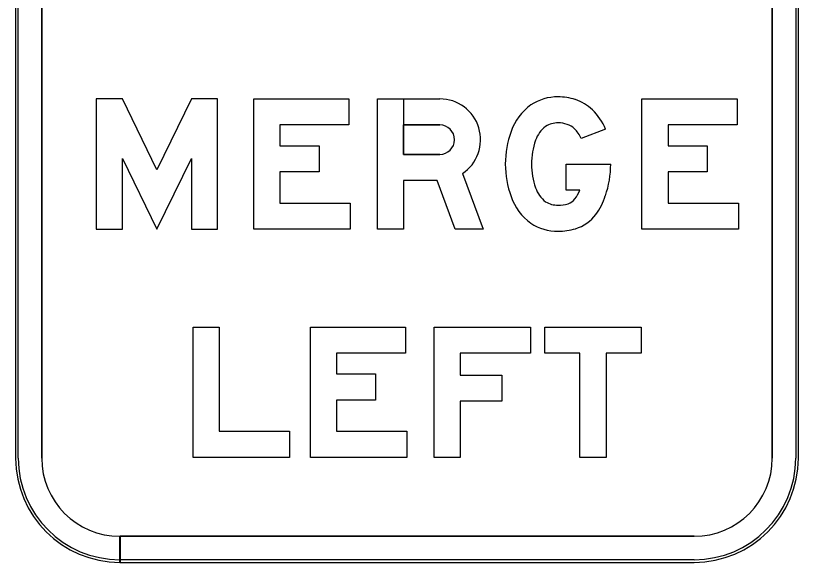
# Model space of a CAD drawing. Extents: x 1806251 to 1809821, y 414895 to 422886.
# Drawn here: x 1809677.295 to 1809677.896, y 414961.901 to 414962.32 of the extents above; entities that cross this region are included whole.
import ezdxf

# ---------------------------------------------------------------- set-up
doc = ezdxf.new("R2010")
doc.units = 0
for name, color, linetype in [('GSBWFILL', 7, 'Continuous'), ('GSCOLORFILL', 7, 'Continuous'), ('GSOUTLINE', 7, 'Continuous')]:
    doc.layers.add(name, color=color, linetype=linetype)

msp = doc.modelspace()

# ---------------------------------------------------------------- linework, layer by layer
at = {"layer": 'GSBWFILL'}
for p, q in [((1809677.29459, 414962.78057), (1809677.29459, 414961.98057)), ((1809677.31459, 414961.98057), (1809677.31459, 414962.78057)), ((1809677.87559, 414962.78057), (1809677.87559, 414961.98057)), ((1809677.89559, 414961.98057), (1809677.89559, 414962.78057)), ((1809677.37459, 414961.90057), (1809677.37459, 414961.92057)), ((1809677.81559, 414961.92057), (1809677.37479, 414961.92057)), ((1809677.37479, 414961.92057), (1809677.37479, 414961.90057)), ((1809677.37479, 414961.90057), (1809677.81559, 414961.90057))]:
    msp.add_line(p, q, dxfattribs=at)
for points in [[(1809677.42953, 414962.21043), (1809677.42953, 414962.15607), (1809677.44953, 414962.15607), (1809677.44953, 414962.25607), (1809677.42953, 414962.25607), (1809677.40303, 414962.20171), (1809677.37653, 414962.25607), (1809677.35653, 414962.25607), (1809677.35653, 414962.15607), (1809677.37653, 414962.15607), (1809677.37653, 414962.21043), (1809677.40303, 414962.15607)], [(1809677.55053, 414962.25607), (1809677.55053, 414962.23607), (1809677.49753, 414962.23607), (1809677.49753, 414962.22007), (1809677.52753, 414962.22007), (1809677.52753, 414962.20007), (1809677.49753, 414962.20007), (1809677.49753, 414962.17607), (1809677.55153, 414962.17607), (1809677.55153, 414962.15607), (1809677.47753, 414962.15607), (1809677.47753, 414962.25607)], [(1809677.84853, 414962.25607), (1809677.84853, 414962.23607), (1809677.79553, 414962.23607), (1809677.79553, 414962.22007), (1809677.82553, 414962.22007), (1809677.82553, 414962.20007), (1809677.79553, 414962.20007), (1809677.79553, 414962.17607), (1809677.84953, 414962.17607), (1809677.84953, 414962.15607), (1809677.77553, 414962.15607), (1809677.77553, 414962.25607)], [(1809677.45092, 414962.00107), (1809677.50492, 414962.00107), (1809677.50492, 414961.98107), (1809677.43092, 414961.98107), (1809677.43092, 414962.08107), (1809677.45092, 414962.08107)], [(1809677.59392, 414962.08107), (1809677.59392, 414962.06107), (1809677.54092, 414962.06107), (1809677.54092, 414962.04507), (1809677.57092, 414962.04507), (1809677.57092, 414962.02507), (1809677.54092, 414962.02507), (1809677.54092, 414962.00107), (1809677.59492, 414962.00107), (1809677.59492, 414961.98107), (1809677.52092, 414961.98107), (1809677.52092, 414962.08107)], [(1809677.61592, 414962.08107), (1809677.68992, 414962.08107), (1809677.68992, 414962.06107), (1809677.63592, 414962.06107), (1809677.63592, 414962.04407), (1809677.66792, 414962.04407), (1809677.66792, 414962.02407), (1809677.63592, 414962.02407), (1809677.63592, 414961.98107), (1809677.61592, 414961.98107)], [(1809677.74792, 414961.98107), (1809677.72792, 414961.98107), (1809677.72792, 414962.06107), (1809677.70092, 414962.06107), (1809677.70092, 414962.08107), (1809677.77492, 414962.08107), (1809677.77492, 414962.06107), (1809677.74792, 414962.06107)]]:
    msp.add_lwpolyline(points, close=True, dxfattribs=at)
for points in [[(1809677.63766, 414962.19874), (1809677.65353, 414962.15607), (1809677.6322, 414962.15607), (1809677.61829, 414962.19345), (1809677.59253, 414962.19345), (1809677.59253, 414962.15607), (1809677.57253, 414962.15607), (1809677.57253, 414962.25607), (1809677.59253, 414962.25607), (1809677.59253, 414962.21345)], [(1809677.62025, 414962.23607), (1809677.59254, 414962.23607), (1809677.59254, 414962.25607), (1809677.62025, 414962.25607)], [(1809677.74756, 414962.2329), (1809677.72885, 414962.22578)], [(1809677.59253, 414962.21345), (1809677.62025, 414962.21345)], [(1809677.72773, 414962.18607), (1809677.71732, 414962.18607), (1809677.71732, 414962.20607), (1809677.75153, 414962.20607)]]:
    msp.add_lwpolyline(points, dxfattribs=at)
for centre, radius, start, end in [((1809677.37459, 414961.98057), 0.08, 180, 270), ((1809677.37459, 414961.98057), 0.06, 180, 270), ((1809677.81559, 414961.98057), 0.08, 270, 0), ((1809677.81559, 414961.98057), 0.06, 270, 0)]:
    msp.add_arc(centre, radius, start, end, dxfattribs=at)
for centre, major_axis, start_param, end_param in [((1809677.62025, 414962.22476), (0, 0.03131), 3.731228, 6.283185), ((1809677.71103, 414962.21935), (0, 0.0383), 6.282946, 6.85835), ((1809677.71103, 414962.21466), (0, 0.04298), 5.968128, 6.283185), ((1809677.71382, 414962.2232), (0, 0.034), 5.51497, 5.968128), ((1809677.71601, 414962.2164), (0, 0.04356), 0.634329, 1.227998), ((1809677.70636, 414962.21549), (0, 0.04473), 5.112302, 5.51497), ((1809677.62025, 414962.22476), (0, 0.01131), 3.141593, 6.283185), ((1809677.71103, 414962.21934), (0, 0.01831), 6.282815, 6.826868), ((1809677.71103, 414962.21466), (0, 0.02298), 5.968128, 6.283185), ((1809677.71382, 414962.2232), (0, 0.014), 5.51497, 5.968128), ((1809677.74957, 414962.20488), (0, 0.07905), 1.233536, 1.555728), ((1809677.71601, 414962.2164), (0, 0.02356), 0.660238, 1.227998), ((1809677.70636, 414962.21549), (0, 0.02473), 5.141395, 5.51497), ((1809677.74512, 414962.20605), (0, 0.05446), 1.228714, 1.570494), ((1809677.74957, 414962.20726), (0, 0.07905), 1.585865, 1.908057), ((1809677.74511, 414962.2061), (0, 0.05445), 1.571362, 1.913142), ((1809677.67836, 414962.20607), (0, 0.07318), 4.373891, 4.712389), ((1809677.71599, 414962.19574), (0, 0.02354), 1.913852, 2.481612), ((1809677.71601, 414962.19575), (0, 0.04356), 1.913595, 2.507264), ((1809677.70227, 414962.19561), (0, 0.02719), 4.071542, 4.353904), ((1809677.70227, 414962.19561), (0, 0.04719), 4.071542, 4.414751), ((1809677.71103, 414962.1928), (0, 0.0183), 2.597779, 3.141832), ((1809677.71103, 414962.20122), (0, 0.02672), 3.141503, 3.435382), ((1809677.71577, 414962.18554), (0, 0.01034), 3.435472, 4.071542), ((1809677.71577, 414962.18554), (0, 0.03034), 3.435472, 4.071542), ((1809677.71103, 414962.1928), (0, 0.0383), 2.566428, 3.141832), ((1809677.71103, 414962.2012), (0, 0.0467), 3.141593, 3.435472)]:
    msp.add_ellipse(centre, major_axis=major_axis, ratio=0.999997, start_param=start_param, end_param=end_param, dxfattribs=at)
at = {"layer": 'GSCOLORFILL'}
for p, q in [((1809677.29459, 414962.78057), (1809677.29459, 414961.98057)), ((1809677.29459, 414962.78057), (1809677.29459, 414961.98057)), ((1809677.29459, 414962.78057), (1809677.29459, 414961.98057)), ((1809677.29659, 414961.98057), (1809677.29659, 414962.78057)), ((1809677.31459, 414961.98057), (1809677.31459, 414962.78057)), ((1809677.87559, 414962.78057), (1809677.87559, 414961.98057)), ((1809677.89359, 414962.78057), (1809677.89359, 414961.98057)), ((1809677.89559, 414961.98057), (1809677.89559, 414962.78057)), ((1809677.89559, 414961.98057), (1809677.89559, 414962.78057)), ((1809677.89559, 414961.98057), (1809677.89559, 414962.78057)), ((1809677.37459, 414961.90057), (1809677.37459, 414961.92057)), ((1809677.81559, 414961.92057), (1809677.37479, 414961.92057)), ((1809677.37479, 414961.92057), (1809677.37479, 414961.90057)), ((1809677.37459, 414961.90057), (1809677.37459, 414961.90257)), ((1809677.37459, 414961.90057), (1809677.81559, 414961.90057)), ((1809677.81559, 414961.90257), (1809677.37461, 414961.90257)), ((1809677.37461, 414961.90257), (1809677.37461, 414961.90057)), ((1809677.37461, 414961.90057), (1809677.81559, 414961.90057)), ((1809677.37479, 414961.90057), (1809677.81559, 414961.90057))]:
    msp.add_line(p, q, dxfattribs=at)
for points in [[(1809677.42953, 414962.21043), (1809677.42953, 414962.15607), (1809677.44953, 414962.15607), (1809677.44953, 414962.25607), (1809677.42953, 414962.25607), (1809677.40303, 414962.20171), (1809677.37653, 414962.25607), (1809677.35653, 414962.25607), (1809677.35653, 414962.15607), (1809677.37653, 414962.15607), (1809677.37653, 414962.21043), (1809677.40303, 414962.15607)], [(1809677.55053, 414962.25607), (1809677.55053, 414962.23607), (1809677.49753, 414962.23607), (1809677.49753, 414962.22007), (1809677.52753, 414962.22007), (1809677.52753, 414962.20007), (1809677.49753, 414962.20007), (1809677.49753, 414962.17607), (1809677.55153, 414962.17607), (1809677.55153, 414962.15607), (1809677.47753, 414962.15607), (1809677.47753, 414962.25607)], [(1809677.84853, 414962.25607), (1809677.84853, 414962.23607), (1809677.79553, 414962.23607), (1809677.79553, 414962.22007), (1809677.82553, 414962.22007), (1809677.82553, 414962.20007), (1809677.79553, 414962.20007), (1809677.79553, 414962.17607), (1809677.84953, 414962.17607), (1809677.84953, 414962.15607), (1809677.77553, 414962.15607), (1809677.77553, 414962.25607)], [(1809677.45092, 414962.00107), (1809677.50492, 414962.00107), (1809677.50492, 414961.98107), (1809677.43092, 414961.98107), (1809677.43092, 414962.08107), (1809677.45092, 414962.08107)], [(1809677.59392, 414962.08107), (1809677.59392, 414962.06107), (1809677.54092, 414962.06107), (1809677.54092, 414962.04507), (1809677.57092, 414962.04507), (1809677.57092, 414962.02507), (1809677.54092, 414962.02507), (1809677.54092, 414962.00107), (1809677.59492, 414962.00107), (1809677.59492, 414961.98107), (1809677.52092, 414961.98107), (1809677.52092, 414962.08107)], [(1809677.61592, 414962.08107), (1809677.68992, 414962.08107), (1809677.68992, 414962.06107), (1809677.63592, 414962.06107), (1809677.63592, 414962.04407), (1809677.66792, 414962.04407), (1809677.66792, 414962.02407), (1809677.63592, 414962.02407), (1809677.63592, 414961.98107), (1809677.61592, 414961.98107)], [(1809677.74792, 414961.98107), (1809677.72792, 414961.98107), (1809677.72792, 414962.06107), (1809677.70092, 414962.06107), (1809677.70092, 414962.08107), (1809677.77492, 414962.08107), (1809677.77492, 414962.06107), (1809677.74792, 414962.06107)]]:
    msp.add_lwpolyline(points, close=True, dxfattribs=at)
for points in [[(1809677.63766, 414962.19874), (1809677.65353, 414962.15607), (1809677.6322, 414962.15607), (1809677.61829, 414962.19345), (1809677.59253, 414962.19345), (1809677.59253, 414962.15607), (1809677.57253, 414962.15607), (1809677.57253, 414962.25607), (1809677.59253, 414962.25607), (1809677.59253, 414962.21345)], [(1809677.62025, 414962.23607), (1809677.59254, 414962.23607), (1809677.59254, 414962.25607), (1809677.62025, 414962.25607)], [(1809677.74756, 414962.2329), (1809677.72885, 414962.22578)], [(1809677.59253, 414962.21345), (1809677.62025, 414962.21345)], [(1809677.72773, 414962.18607), (1809677.71732, 414962.18607), (1809677.71732, 414962.20607), (1809677.75153, 414962.20607)]]:
    msp.add_lwpolyline(points, dxfattribs=at)
for centre, radius, start, end in [((1809677.37459, 414961.98057), 0.08, 180, 270), ((1809677.37459, 414961.98057), 0.08, 180, 270), ((1809677.37459, 414961.98057), 0.08, 180, 270), ((1809677.37459, 414961.98057), 0.078, 180, 270), ((1809677.37459, 414961.98057), 0.06, 180, 270), ((1809677.81559, 414961.98057), 0.08, 270, 0), ((1809677.81559, 414961.98057), 0.08, 270, 0), ((1809677.81559, 414961.98057), 0.06, 270, 0), ((1809677.81559, 414961.98057), 0.08, 270, 0), ((1809677.81559, 414961.98057), 0.078, 270, 0)]:
    msp.add_arc(centre, radius, start, end, dxfattribs=at)
for centre, major_axis, start_param, end_param in [((1809677.62025, 414962.22476), (0, 0.03131), 3.731228, 6.283185), ((1809677.71103, 414962.21935), (0, 0.0383), 6.282946, 6.85835), ((1809677.71103, 414962.21466), (0, 0.04298), 5.968128, 6.283185), ((1809677.71382, 414962.2232), (0, 0.034), 5.51497, 5.968128), ((1809677.71601, 414962.2164), (0, 0.04356), 0.634329, 1.227998), ((1809677.70636, 414962.21549), (0, 0.04473), 5.112302, 5.51497), ((1809677.62025, 414962.22476), (0, 0.01131), 3.141593, 6.283185), ((1809677.71103, 414962.21934), (0, 0.01831), 6.282815, 6.826868), ((1809677.71103, 414962.21466), (0, 0.02298), 5.968128, 6.283185), ((1809677.71382, 414962.2232), (0, 0.014), 5.51497, 5.968128), ((1809677.74957, 414962.20488), (0, 0.07905), 1.233536, 1.555728), ((1809677.71601, 414962.2164), (0, 0.02356), 0.660238, 1.227998), ((1809677.70636, 414962.21549), (0, 0.02473), 5.141395, 5.51497), ((1809677.74512, 414962.20605), (0, 0.05446), 1.228714, 1.570494), ((1809677.74957, 414962.20726), (0, 0.07905), 1.585865, 1.908057), ((1809677.74511, 414962.2061), (0, 0.05445), 1.571362, 1.913142), ((1809677.67836, 414962.20607), (0, 0.07318), 4.373891, 4.712389), ((1809677.71599, 414962.19574), (0, 0.02354), 1.913852, 2.481612), ((1809677.71601, 414962.19575), (0, 0.04356), 1.913595, 2.507264), ((1809677.70227, 414962.19561), (0, 0.02719), 4.071542, 4.353904), ((1809677.70227, 414962.19561), (0, 0.04719), 4.071542, 4.414751), ((1809677.71103, 414962.1928), (0, 0.0183), 2.597779, 3.141832), ((1809677.71103, 414962.20122), (0, 0.02672), 3.141503, 3.435382), ((1809677.71577, 414962.18554), (0, 0.01034), 3.435472, 4.071542), ((1809677.71577, 414962.18554), (0, 0.03034), 3.435472, 4.071542), ((1809677.71103, 414962.1928), (0, 0.0383), 2.566428, 3.141832), ((1809677.71103, 414962.2012), (0, 0.0467), 3.141593, 3.435472)]:
    msp.add_ellipse(centre, major_axis=major_axis, ratio=0.999997, start_param=start_param, end_param=end_param, dxfattribs=at)
at = {"layer": 'GSOUTLINE'}
for p, q in [((1809677.29459, 414962.78057), (1809677.29459, 414961.98057)), ((1809677.31459, 414962.78057), (1809677.31459, 414961.98057)), ((1809677.87559, 414961.98057), (1809677.87559, 414962.78057)), ((1809677.89559, 414961.98057), (1809677.89559, 414962.78057)), ((1809677.37459, 414961.92057), (1809677.81559, 414961.92057)), ((1809677.37459, 414961.90057), (1809677.81559, 414961.90057))]:
    msp.add_line(p, q, dxfattribs=at)
for points in [[(1809677.42953, 414962.21043), (1809677.42953, 414962.15607), (1809677.44953, 414962.15607), (1809677.44953, 414962.25607), (1809677.42953, 414962.25607), (1809677.40303, 414962.20171), (1809677.37653, 414962.25607), (1809677.35653, 414962.25607), (1809677.35653, 414962.15607), (1809677.37653, 414962.15607), (1809677.37653, 414962.21043), (1809677.40303, 414962.15607)], [(1809677.55053, 414962.25607), (1809677.55053, 414962.23607), (1809677.49753, 414962.23607), (1809677.49753, 414962.22007), (1809677.52753, 414962.22007), (1809677.52753, 414962.20007), (1809677.49753, 414962.20007), (1809677.49753, 414962.17607), (1809677.55153, 414962.17607), (1809677.55153, 414962.15607), (1809677.47753, 414962.15607), (1809677.47753, 414962.25607)], [(1809677.84853, 414962.25607), (1809677.84853, 414962.23607), (1809677.79553, 414962.23607), (1809677.79553, 414962.22007), (1809677.82553, 414962.22007), (1809677.82553, 414962.20007), (1809677.79553, 414962.20007), (1809677.79553, 414962.17607), (1809677.84953, 414962.17607), (1809677.84953, 414962.15607), (1809677.77553, 414962.15607), (1809677.77553, 414962.25607)], [(1809677.45092, 414962.00107), (1809677.50492, 414962.00107), (1809677.50492, 414961.98107), (1809677.43092, 414961.98107), (1809677.43092, 414962.08107), (1809677.45092, 414962.08107)], [(1809677.59392, 414962.08107), (1809677.59392, 414962.06107), (1809677.54092, 414962.06107), (1809677.54092, 414962.04507), (1809677.57092, 414962.04507), (1809677.57092, 414962.02507), (1809677.54092, 414962.02507), (1809677.54092, 414962.00107), (1809677.59492, 414962.00107), (1809677.59492, 414961.98107), (1809677.52092, 414961.98107), (1809677.52092, 414962.08107)], [(1809677.61592, 414962.08107), (1809677.68992, 414962.08107), (1809677.68992, 414962.06107), (1809677.63592, 414962.06107), (1809677.63592, 414962.04407), (1809677.66792, 414962.04407), (1809677.66792, 414962.02407), (1809677.63592, 414962.02407), (1809677.63592, 414961.98107), (1809677.61592, 414961.98107)], [(1809677.74792, 414961.98107), (1809677.72792, 414961.98107), (1809677.72792, 414962.06107), (1809677.70092, 414962.06107), (1809677.70092, 414962.08107), (1809677.77492, 414962.08107), (1809677.77492, 414962.06107), (1809677.74792, 414962.06107)]]:
    msp.add_lwpolyline(points, close=True, dxfattribs=at)
for points in [[(1809677.63766, 414962.19874), (1809677.65353, 414962.15607), (1809677.6322, 414962.15607), (1809677.61829, 414962.19345), (1809677.59253, 414962.19345), (1809677.59253, 414962.15607), (1809677.57253, 414962.15607), (1809677.57253, 414962.25607), (1809677.62025, 414962.25607)], [(1809677.62025, 414962.21345), (1809677.59253, 414962.21345), (1809677.59253, 414962.23607), (1809677.62025, 414962.23607)], [(1809677.74756, 414962.2329), (1809677.72885, 414962.22578)], [(1809677.72773, 414962.18607), (1809677.71732, 414962.18607), (1809677.71732, 414962.20607), (1809677.75153, 414962.20607)]]:
    msp.add_lwpolyline(points, dxfattribs=at)
for centre, radius, start, end in [((1809677.37459, 414961.98057), 0.08, 180, 270), ((1809677.37459, 414961.98057), 0.06, 180, 270), ((1809677.81559, 414961.98057), 0.08, 270, 0), ((1809677.81559, 414961.98057), 0.06, 270, 0)]:
    msp.add_arc(centre, radius, start, end, dxfattribs=at)
for centre, major_axis, start_param, end_param in [((1809677.62025, 414962.22476), (0, 0.03131), 3.731228, 6.283185), ((1809677.71103, 414962.21935), (0, 0.0383), 6.282946, 6.85835), ((1809677.71103, 414962.21466), (0, 0.04298), 5.968128, 6.283185), ((1809677.71382, 414962.2232), (0, 0.034), 5.51497, 5.968128), ((1809677.71601, 414962.2164), (0, 0.04356), 0.634329, 1.227998), ((1809677.70636, 414962.21549), (0, 0.04473), 5.112302, 5.51497), ((1809677.62025, 414962.22476), (0, 0.01131), 3.141593, 6.283185), ((1809677.71103, 414962.21934), (0, 0.01831), 6.282815, 6.826868), ((1809677.71103, 414962.21466), (0, 0.02298), 5.968128, 6.283185), ((1809677.71382, 414962.2232), (0, 0.014), 5.51497, 5.968128), ((1809677.74957, 414962.20488), (0, 0.07905), 1.233536, 1.555728), ((1809677.71601, 414962.2164), (0, 0.02356), 0.660238, 1.227998), ((1809677.70636, 414962.21549), (0, 0.02473), 5.141395, 5.51497), ((1809677.74512, 414962.20605), (0, 0.05446), 1.228714, 1.570494), ((1809677.74957, 414962.20726), (0, 0.07905), 1.585865, 1.908057), ((1809677.74511, 414962.2061), (0, 0.05445), 1.571362, 1.913142), ((1809677.67836, 414962.20607), (0, 0.07318), 4.373891, 4.712389), ((1809677.71599, 414962.19574), (0, 0.02354), 1.913852, 2.481612), ((1809677.71601, 414962.19575), (0, 0.04356), 1.913595, 2.507264), ((1809677.70227, 414962.19561), (0, 0.02719), 4.071542, 4.353904), ((1809677.70227, 414962.19561), (0, 0.04719), 4.071542, 4.414751), ((1809677.71103, 414962.1928), (0, 0.0183), 2.597779, 3.141832), ((1809677.71103, 414962.20122), (0, 0.02672), 3.141503, 3.435382), ((1809677.71577, 414962.18554), (0, 0.01034), 3.435472, 4.071542), ((1809677.71577, 414962.18554), (0, 0.03034), 3.435472, 4.071542), ((1809677.71103, 414962.1928), (0, 0.0383), 2.566428, 3.141832), ((1809677.71103, 414962.2012), (0, 0.0467), 3.141593, 3.435472)]:
    msp.add_ellipse(centre, major_axis=major_axis, ratio=0.999997, start_param=start_param, end_param=end_param, dxfattribs=at)

doc.saveas('drawing.dxf')
